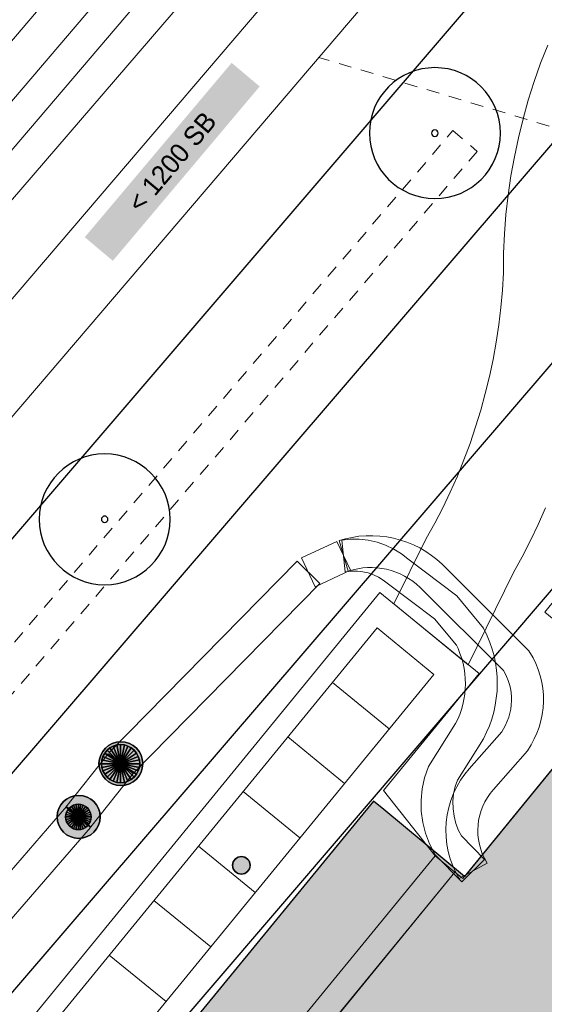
# Model space of a CAD drawing. Header units: metres. Extents: x 2695560 to 2696939, y 1260491 to 1262050.
# Tile 444 of 656: x 2696013 to 2696021, y 1261012 to 1261027. Entities that reach past the tile are written whole.
import ezdxf

# ---------------------------------------------------------------- set-up
doc = ezdxf.new("R2010")
doc.units = ezdxf.units.M
doc.linetypes.add('AUSGEZOGEN', pattern=[0])
doc.linetypes.add('VERDECKT2_S2', pattern=[0.36, 0.2, -0.16])
for name, color, linetype in [('XR$1$AV_Flächen (EO)', 7, 'AUSGEZOGEN'), ('XR$1$AV_Gebäudeflächen ut.', 7, 'AUSGEZOGEN'), ('XR$1$AV_Linien (BB)', 7, 'AUSGEZOGEN'), ('XR$1$EW_LK_Bauwerk', 1, 'AUSGEZOGEN'), ('XR$1$EW_LK_Knoten', 1, 'AUSGEZOGEN'), ('XR$1$GR_Baum', 94, 'AUSGEZOGEN'), ('XR$1$Liegenschaftsgrenzen', 7, 'AUSGEZOGEN'), ('XR$1$PFEW', 255, 'AUSGEZOGEN'), ('XR$1$RAEW', 8, 'AUSGEZOGEN'), ('XR$1$RP_Abstandslinie', 7, 'AUSGEZOGEN')]:
    doc.layers.add(name, color=color, linetype=linetype)
for name, color, linetype, lineweight in [('XR$2$ABW-Linie-R-ungenau', 4, 'VERDECKT2_S2', 18), ('XR$2$ABW-LinieFlaeche-R-genau', 4, 'AUSGEZOGEN', 18), ('XR$2$ELE-Flaeche-oberirdisch', 1, 'AUSGEZOGEN', 18), ('XR$2$ELE-LinieAnker_Strebe', 1, 'AUSGEZOGEN', 18), ('XR$2$ELE-LinieFlaeche-genau', 1, 'AUSGEZOGEN', 18), ('XR$2$ELE-LinieFlaeche-ungenau', 1, 'VERDECKT2_S2', 18), ('XR$2$ELE-Punkt', 1, 'AUSGEZOGEN', 18), ('XR$2$GAS-Linie-genau', 12, 'AUSGEZOGEN', 18), ('XR$2$KOM-Linie-U-genau', 91, 'AUSGEZOGEN', 18), ('XR$2$WAS-LinieFlaeche-genau', 5, 'AUSGEZOGEN', 18), ('XR$2$WEI-Text', 59, 'AUSGEZOGEN', 18)]:
    doc.layers.add(name, color=color, linetype=linetype, lineweight=lineweight)
doc.styles.add('TXT', font='txt')

# ---------------------------------------------------------------- blocks, each defined once
blk = doc.blocks.new('COMPLEXOBJECT_665')
at = {"layer": 'XR$1$AV_Linien (BB)', "color": 7, "linetype": 'AUSGEZOGEN', "transparency": 33554687}
blk.add_lwpolyline([(6079.554, 11098.719), (6035.234, 11047.035), (5995.085, 11000.172)], dxfattribs=at)
blk = doc.blocks.new('WBGR1')
at = {"color": 94, "transparency": 33554687}
for radius, start, end in [(1, 90, 270), (1, 270, 90), (0.05, 90, 270), (0.05, 270, 90)]:
    blk.add_arc((0, 0), radius, start, end, dxfattribs=at)
blk = doc.blocks.new('BEWLP2597')
at = {"layer": 'XR$1$PFEW', "transparency": 33554687}
blk.add_hatch(color=7, dxfattribs=at).paths.add_polyline_path([(-0.5, 0), (-0.497, -0.051), (-0.49, -0.101), (-0.477, -0.15), (-0.459, -0.197), (-0.437, -0.243), (-0.41, -0.286), (-0.379, -0.326), (-0.344, -0.362), (-0.306, -0.395), (-0.264, -0.424), (-0.22, -0.449), (-0.174, -0.469), (-0.125, -0.484), (-0.076, -0.494), (-0.025, -0.499), (0.025, -0.499), (0.076, -0.494), (0.125, -0.484), (0.174, -0.469), (0.22, -0.449), (0.264, -0.424), (0.306, -0.395), (0.344, -0.362), (0.379, -0.326), (0.41, -0.286), (0.437, -0.243), (0.459, -0.197), (0.477, -0.15), (0.49, -0.101), (0.497, -0.051), (0.5, 0), (0.497, 0.051), (0.49, 0.101), (0.477, 0.15), (0.459, 0.197), (0.437, 0.243), (0.41, 0.286), (0.379, 0.326), (0.344, 0.362), (0.306, 0.395), (0.264, 0.424), (0.22, 0.449), (0.174, 0.469), (0.125, 0.484), (0.076, 0.494), (0.025, 0.499), (-0.025, 0.499), (-0.076, 0.494), (-0.125, 0.484), (-0.174, 0.469), (-0.22, 0.449), (-0.264, 0.424), (-0.306, 0.395), (-0.344, 0.362), (-0.379, 0.326), (-0.41, 0.286), (-0.437, 0.243), (-0.459, 0.197), (-0.477, 0.15), (-0.49, 0.101), (-0.497, 0.051)])
at = {"color": 1, "transparency": 33554687}
for start, end in [(90, 180), (0, 90), (180, 270), (270, 0)]:
    blk.add_arc((0, 0), 0.5, start, end, dxfattribs=at)
at = {"layer": 'XR$1$PFEW', "transparency": 33554687}
blk.add_circle((0, 0), 0.5, dxfattribs=at)
blk = doc.blocks.new('BEWLP2574')
at = {"layer": 'XR$1$PFEW', "transparency": 33554687}
blk.add_hatch(color=7, dxfattribs=at).paths.add_polyline_path([(-0.5, 0), (-0.497, -0.051), (-0.489, -0.101), (-0.477, -0.15), (-0.459, -0.198), (-0.437, -0.243), (-0.41, -0.286), (-0.379, -0.326), (-0.344, -0.363), (-0.306, -0.396), (-0.264, -0.425), (-0.22, -0.449), (-0.173, -0.469), (-0.125, -0.485), (-0.075, -0.495), (-0.025, -0.5), (0.026, -0.5), (0.076, -0.495), (0.126, -0.485), (0.174, -0.469), (0.221, -0.449), (0.265, -0.425), (0.306, -0.396), (0.345, -0.363), (0.38, -0.326), (0.411, -0.286), (0.437, -0.243), (0.46, -0.198), (0.477, -0.15), (0.49, -0.101), (0.498, -0.051), (0.5, 0), (0.498, 0.05), (0.49, 0.1), (0.477, 0.149), (0.46, 0.197), (0.437, 0.242), (0.411, 0.285), (0.38, 0.325), (0.345, 0.362), (0.306, 0.395), (0.265, 0.424), (0.221, 0.448), (0.174, 0.468), (0.126, 0.484), (0.076, 0.494), (0.026, 0.499), (-0.025, 0.499), (-0.075, 0.494), (-0.125, 0.484), (-0.173, 0.468), (-0.22, 0.448), (-0.264, 0.424), (-0.306, 0.395), (-0.344, 0.362), (-0.379, 0.325), (-0.41, 0.285), (-0.437, 0.242), (-0.459, 0.197), (-0.477, 0.149), (-0.489, 0.1), (-0.497, 0.05)])
at = {"color": 1, "transparency": 33554687}
for start, end in [(90, 180), (0, 90), (180, 270), (270, 0)]:
    blk.add_arc((0, 0), 0.5, start, end, dxfattribs=at)
at = {"layer": 'XR$1$PFEW', "transparency": 33554687}
blk.add_circle((0, 0), 0.5, dxfattribs=at)
blk = doc.blocks.new('BEW957')
at = {"layer": 'XR$1$RAEW', "transparency": 33554687}
blk.add_hatch(color=1, dxfattribs=at).paths.add_polyline_path([(-0.5, 0), (-0.497, -0.051), (-0.49, -0.101), (-0.477, -0.15), (-0.459, -0.197), (-0.437, -0.243), (-0.41, -0.286), (-0.379, -0.326), (-0.344, -0.362), (-0.306, -0.395), (-0.264, -0.424), (-0.22, -0.449), (-0.174, -0.469), (-0.125, -0.484), (-0.076, -0.494), (-0.025, -0.499), (0.025, -0.499), (0.076, -0.494), (0.125, -0.484), (0.174, -0.469), (0.22, -0.449), (0.264, -0.424), (0.306, -0.395), (0.344, -0.362), (0.379, -0.326), (0.41, -0.286), (0.437, -0.243), (0.459, -0.197), (0.477, -0.15), (0.49, -0.101), (0.497, -0.051), (0.5, 0), (0.497, 0.051), (0.49, 0.101), (0.477, 0.15), (0.459, 0.197), (0.437, 0.243), (0.41, 0.286), (0.379, 0.326), (0.344, 0.362), (0.306, 0.395), (0.264, 0.424), (0.22, 0.449), (0.174, 0.469), (0.125, 0.484), (0.076, 0.494), (0.025, 0.499), (-0.025, 0.499), (-0.076, 0.494), (-0.125, 0.484), (-0.174, 0.469), (-0.22, 0.449), (-0.264, 0.424), (-0.306, 0.395), (-0.344, 0.362), (-0.379, 0.326), (-0.41, 0.286), (-0.437, 0.243), (-0.459, 0.197), (-0.477, 0.15), (-0.49, 0.101), (-0.497, 0.051)])
at = {"color": 1, "transparency": 33554687}
for start, end in [(90, 180), (180, 270), (0, 90), (270, 0)]:
    blk.add_arc((0, 0), 0.5, start, end, dxfattribs=at)
at = {"layer": 'XR$1$RAEW', "color": 1, "transparency": 33554687}
blk.add_circle((0, 0), 0.5, dxfattribs=at)
blk = doc.blocks.new('ELE-SCHACHT_RUND')
at = {"layer": 'XR$2$ELE-Punkt', "linetype": 'AUSGEZOGEN', "lineweight": 25, "transparency": 33554687}
for points in [[(-249, 167, 2500), (0, 0, 2500), (-277, 115, 2500)], [(-249, 167), (0, 0), (-277, 115)], [(-249, 167, 2500), (-249, 167), (-277, 115), (-277, 115, 2500)], [(-212, 212, 2500), (0, 0, 2500), (-249, 167, 2500)], [(-212, 212), (0, 0), (-249, 167)], [(-212, 212, 2500), (-212, 212), (-249, 167), (-249, 167, 2500)], [(-167, 249, 2500), (0, 0, 2500), (-212, 212, 2500)], [(-167, 249), (0, 0), (-212, 212)], [(-167, 249, 2500), (-167, 249), (-212, 212), (-212, 212, 2500)], [(-115, 277, 2500), (0, 0, 2500), (-167, 249, 2500)], [(-115, 277), (0, 0), (-167, 249)], [(-115, 277, 2500), (-115, 277), (-167, 249), (-167, 249, 2500)], [(-59, 294, 2500), (0, 0, 2500), (-115, 277, 2500)], [(-59, 294), (0, 0), (-115, 277)], [(-59, 294, 2500), (-59, 294), (-115, 277), (-115, 277, 2500)], [(0, 300, 2500), (0, 0, 2500), (-59, 294, 2500)], [(0, 300), (0, 0), (-59, 294)], [(0, 300, 2500), (0, 300), (-59, 294), (-59, 294, 2500)], [(59, 294, 2500), (0, 0, 2500), (0, 300, 2500)], [(59, 294), (0, 0), (0, 300)], [(59, 294, 2500), (59, 294), (0, 300), (0, 300, 2500)], [(115, 277, 2500), (0, 0, 2500), (59, 294, 2500)], [(115, 277), (0, 0), (59, 294)], [(167, 249, 2500), (0, 0, 2500), (115, 277, 2500)], [(167, 249), (0, 0), (115, 277)], [(212, 212, 2500), (0, 0, 2500), (167, 249, 2500)], [(212, 212), (0, 0), (167, 249)], [(249, 167, 2500), (0, 0, 2500), (212, 212, 2500)], [(249, 167), (0, 0), (212, 212)], [(277, 115, 2500), (0, 0, 2500), (249, 167, 2500)], [(277, 115), (0, 0), (249, 167)], [(115, 277, 2500), (115, 277), (59, 294), (59, 294, 2500)], [(167, 249, 2500), (167, 249), (115, 277), (115, 277, 2500)], [(212, 212, 2500), (212, 212), (167, 249), (167, 249, 2500)], [(249, 167, 2500), (249, 167), (212, 212), (212, 212, 2500)], [(277, 115, 2500), (277, 115), (249, 167), (249, 167, 2500)], [(-294, 59, 2500), (0, 0, 2500), (-300, 0, 2500)], [(-294, 59), (0, 0), (-300, 0)], [(-294, 59, 2500), (-294, 59), (-300, 0), (-300, 0, 2500)], [(-300, 0, 2500), (0, 0, 2500), (-294, -59, 2500)], [(-300, 0), (0, 0), (-294, -59)], [(-277, 115, 2500), (0, 0, 2500), (-294, 59, 2500)], [(-277, 115), (0, 0), (-294, 59)], [(-277, 115, 2500), (-277, 115), (-294, 59), (-294, 59, 2500)], [(-294, -59, 2500), (0, 0, 2500), (-277, -115, 2500)], [(-294, -59), (0, 0), (-277, -115)], [(-277, -115, 2500), (0, 0, 2500), (-249, -167, 2500)], [(-277, -115), (0, 0), (-249, -167)], [(-249, -167, 2500), (0, 0, 2500), (-212, -212, 2500)], [(-249, -167), (0, 0), (-212, -212)], [(-212, -212, 2500), (0, 0, 2500), (-167, -249, 2500)], [(-212, -212), (0, 0), (-167, -249)], [(-167, -249, 2500), (0, 0, 2500), (-115, -277, 2500)], [(-167, -249), (0, 0), (-115, -277)], [(-115, -277, 2500), (0, 0, 2500), (-59, -294, 2500)], [(-115, -277), (0, 0), (-59, -294)], [(-59, -294, 2500), (0, 0, 2500), (0, -300, 2500)], [(-59, -294), (0, 0), (0, -300)], [(294, 59, 2500), (0, 0, 2500), (277, 115, 2500)], [(294, 59), (0, 0), (277, 115)], [(300, 0, 2500), (0, 0, 2500), (294, 59, 2500)], [(300, 0), (0, 0), (294, 59)], [(0, -300, 2500), (0, 0, 2500), (59, -294, 2500)], [(59, -294, 2500), (0, 0, 2500), (115, -277, 2500)], [(115, -277, 2500), (0, 0, 2500), (167, -249, 2500)], [(167, -249, 2500), (0, 0, 2500), (212, -212, 2500)], [(212, -212, 2500), (0, 0, 2500), (249, -167, 2500)], [(249, -167, 2500), (0, 0, 2500), (277, -115, 2500)], [(277, -115, 2500), (0, 0, 2500), (294, -59, 2500)], [(294, -59, 2500), (0, 0, 2500), (300, 0, 2500)], [(0, -300), (0, 0), (59, -294)], [(59, -294), (0, 0), (115, -277)], [(115, -277), (0, 0), (167, -249)], [(167, -249), (0, 0), (212, -212)], [(212, -212), (0, 0), (249, -167)], [(249, -167), (0, 0), (277, -115)], [(277, -115), (0, 0), (294, -59)], [(294, -59), (0, 0), (300, 0)], [(294, 59, 2500), (294, 59), (277, 115), (277, 115, 2500)], [(300, 0, 2500), (300, 0), (294, 59), (294, 59, 2500)], [(-300, 0, 2500), (-300, 0), (-294, -59), (-294, -59, 2500)], [(-294, -59, 2500), (-294, -59), (-277, -115), (-277, -115, 2500)], [(-277, -115, 2500), (-277, -115), (-249, -167), (-249, -167, 2500)], [(249, -167, 2500), (249, -167), (277, -115), (277, -115, 2500)], [(277, -115, 2500), (277, -115), (294, -59), (294, -59, 2500)], [(294, -59, 2500), (294, -59), (300, 0), (300, 0, 2500)], [(-249, -167, 2500), (-249, -167), (-212, -212), (-212, -212, 2500)], [(-212, -212, 2500), (-212, -212), (-167, -249), (-167, -249, 2500)], [(-167, -249, 2500), (-167, -249), (-115, -277), (-115, -277, 2500)], [(-115, -277, 2500), (-115, -277), (-59, -294), (-59, -294, 2500)], [(-59, -294, 2500), (-59, -294), (0, -300), (0, -300, 2500)], [(0, -300, 2500), (0, -300), (59, -294), (59, -294, 2500)], [(59, -294, 2500), (59, -294), (115, -277), (115, -277, 2500)], [(115, -277, 2500), (115, -277), (167, -249), (167, -249, 2500)], [(167, -249, 2500), (167, -249), (212, -212), (212, -212, 2500)], [(212, -212, 2500), (212, -212), (249, -167), (249, -167, 2500)]]:
    blk.add_3dface(points, dxfattribs=at)
blk = doc.blocks.new('ELE-TRAGWERK')
at = {"layer": 'XR$2$ELE-Punkt', "linetype": 'AUSGEZOGEN', "lineweight": 25, "transparency": 33554687}
blk.add_line((-141, -141, 2500), (141, 141, 2500), dxfattribs=at)
for points in [[(-111, 166, 2500), (0, 0, 2500), (-141, 141, 2500)], [(-111, 166), (0, 0), (-141, 141)], [(-111, 166, 2500), (-111, 166), (-141, 141), (-141, 141, 2500)], [(-77, 185, 2500), (0, 0, 2500), (-111, 166, 2500)], [(-77, 185), (0, 0), (-111, 166)], [(-77, 185, 2500), (-77, 185), (-111, 166), (-111, 166, 2500)], [(-39, 196, 2500), (0, 0, 2500), (-77, 185, 2500)], [(-39, 196), (0, 0), (-77, 185)], [(-39, 196, 2500), (-39, 196), (-77, 185), (-77, 185, 2500)], [(0, 200, 2500), (0, 0, 2500), (-39, 196, 2500)], [(0, 200), (0, 0), (-39, 196)], [(0, 200, 2500), (0, 200), (-39, 196), (-39, 196, 2500)], [(39, 196, 2500), (0, 0, 2500), (0, 200, 2500)], [(39, 196), (0, 0), (0, 200)], [(39, 196, 2500), (39, 196), (0, 200), (0, 200, 2500)], [(77, 185, 2500), (0, 0, 2500), (39, 196, 2500)], [(77, 185), (0, 0), (39, 196)], [(111, 166, 2500), (0, 0, 2500), (77, 185, 2500)], [(111, 166), (0, 0), (77, 185)], [(141, 141, 2500), (0, 0, 2500), (111, 166, 2500)], [(141, 141), (0, 0), (111, 166)], [(77, 185, 2500), (77, 185), (39, 196), (39, 196, 2500)], [(111, 166, 2500), (111, 166), (77, 185), (77, 185, 2500)], [(141, 141, 2500), (141, 141), (111, 166), (111, 166, 2500)], [(-196, 39, 2500), (0, 0, 2500), (-200, 0, 2500)], [(-196, 39), (0, 0), (-200, 0)], [(-196, 39, 2500), (-196, 39), (-200, 0), (-200, 0, 2500)], [(-200, 0, 2500), (0, 0, 2500), (-196, -39, 2500)], [(-200, 0), (0, 0), (-196, -39)], [(-185, 77, 2500), (0, 0, 2500), (-196, 39, 2500)], [(-185, 77), (0, 0), (-196, 39)], [(-185, 77, 2500), (-185, 77), (-196, 39), (-196, 39, 2500)], [(-196, -39, 2500), (0, 0, 2500), (-185, -77, 2500)], [(-196, -39), (0, 0), (-185, -77)], [(-166, 111, 2500), (0, 0, 2500), (-185, 77, 2500)], [(-166, 111), (0, 0), (-185, 77)], [(-166, 111, 2500), (-166, 111), (-185, 77), (-185, 77, 2500)], [(-185, -77, 2500), (0, 0, 2500), (-166, -111, 2500)], [(-185, -77), (0, 0), (-166, -111)], [(-141, 141, 2500), (0, 0, 2500), (-166, 111, 2500)], [(-141, 141), (0, 0), (-166, 111)], [(-141, 141, 2500), (-141, 141), (-166, 111), (-166, 111, 2500)], [(-166, -111, 2500), (0, 0, 2500), (-141, -141, 2500)], [(-166, -111), (0, 0), (-141, -141)], [(-141, -141, 2500), (0, 0, 2500), (-111, -166, 2500)], [(-141, -141), (0, 0), (-111, -166)], [(-111, -166, 2500), (0, 0, 2500), (-77, -185, 2500)], [(-111, -166), (0, 0), (-77, -185)], [(-77, -185, 2500), (0, 0, 2500), (-39, -196, 2500)], [(-77, -185), (0, 0), (-39, -196)], [(-39, -196, 2500), (0, 0, 2500), (0, -200, 2500)], [(-39, -196), (0, 0), (0, -200)], [(166, 111, 2500), (0, 0, 2500), (141, 141, 2500)], [(166, 111), (0, 0), (141, 141)], [(185, 77, 2500), (0, 0, 2500), (166, 111, 2500)], [(185, 77), (0, 0), (166, 111)], [(196, 39, 2500), (0, 0, 2500), (185, 77, 2500)], [(196, 39), (0, 0), (185, 77)], [(200, 0, 2500), (0, 0, 2500), (196, 39, 2500)], [(200, 0), (0, 0), (196, 39)], [(0, -200, 2500), (0, 0, 2500), (39, -196, 2500)], [(39, -196, 2500), (0, 0, 2500), (77, -185, 2500)], [(77, -185, 2500), (0, 0, 2500), (111, -166, 2500)], [(111, -166, 2500), (0, 0, 2500), (141, -141, 2500)], [(141, -141, 2500), (0, 0, 2500), (166, -111, 2500)], [(166, -111, 2500), (0, 0, 2500), (185, -77, 2500)], [(185, -77, 2500), (0, 0, 2500), (196, -39, 2500)], [(196, -39, 2500), (0, 0, 2500), (200, 0, 2500)], [(0, -200), (0, 0), (39, -196)], [(39, -196), (0, 0), (77, -185)], [(77, -185), (0, 0), (111, -166)], [(111, -166), (0, 0), (141, -141)], [(141, -141), (0, 0), (166, -111)], [(166, -111), (0, 0), (185, -77)], [(185, -77), (0, 0), (196, -39)], [(196, -39), (0, 0), (200, 0)], [(166, 111, 2500), (166, 111), (141, 141), (141, 141, 2500)], [(185, 77, 2500), (185, 77), (166, 111), (166, 111, 2500)], [(196, 39, 2500), (196, 39), (185, 77), (185, 77, 2500)], [(200, 0, 2500), (200, 0), (196, 39), (196, 39, 2500)], [(-200, 0, 2500), (-200, 0), (-196, -39), (-196, -39, 2500)], [(-196, -39, 2500), (-196, -39), (-185, -77), (-185, -77, 2500)], [(-185, -77, 2500), (-185, -77), (-166, -111), (-166, -111, 2500)], [(-166, -111, 2500), (-166, -111), (-141, -141), (-141, -141, 2500)], [(-141, -141, 2500), (-141, -141), (-111, -166), (-111, -166, 2500)], [(111, -166, 2500), (111, -166), (141, -141), (141, -141, 2500)], [(141, -141, 2500), (141, -141), (166, -111), (166, -111, 2500)], [(166, -111, 2500), (166, -111), (185, -77), (185, -77, 2500)], [(185, -77, 2500), (185, -77), (196, -39), (196, -39, 2500)], [(196, -39, 2500), (196, -39), (200, 0), (200, 0, 2500)], [(-111, -166, 2500), (-111, -166), (-77, -185), (-77, -185, 2500)], [(-77, -185, 2500), (-77, -185), (-39, -196), (-39, -196, 2500)], [(-39, -196, 2500), (-39, -196), (0, -200), (0, -200, 2500)], [(0, -200, 2500), (0, -200), (39, -196), (39, -196, 2500)], [(39, -196, 2500), (39, -196), (77, -185), (77, -185, 2500)], [(77, -185, 2500), (77, -185), (111, -166), (111, -166, 2500)]]:
    blk.add_3dface(points, dxfattribs=at)

msp = doc.modelspace()

# ---------------------------------------------------------------- hatches: boundary and pattern name
at = {"transparency": 33554687}
msp.add_hatch(color=7, dxfattribs=at).paths.add_polyline_path([(2696013.651, 1261023.918), (2696014.091, 1261023.547), (2696016.395, 1261026.284), (2696015.955, 1261026.655)])
at = {"layer": 'XR$1$AV_Gebäudeflächen ut.', "true_color": 0xf5f5f5, "transparency": 33554687}
msp.add_hatch(color=7, dxfattribs=at).paths.add_polyline_path([(2696026.315, 1261022.095), (2696025.308, 1261020.861), (2696027.872, 1261018.75), (2696024.727, 1261014.861), (2696022.144, 1261016.988), (2696019.606, 1261013.884), (2696018.341, 1261014.931), (2696018.183, 1261015.062), (2696015.255, 1261011.495), (2696015.425, 1261011.358), (2696018.965, 1261008.447), (2696011.563, 1260999.389), (2696011.619, 1260999.329), (2696008.615, 1260995.787), (2696008.699, 1260995.719), (2696017.575, 1260988.412), (2696013.15, 1260983.024), (2696015.166, 1260981.392), (2696019.594, 1260986.784), (2696023.079, 1260983.96), (2696020.63, 1260981.001), (2696024.165, 1260978.064), (2696026.63, 1260981.004), (2696029.656, 1260978.535), (2696048.599, 1261001.762), (2696046.216, 1261003.729), (2696043.235, 1261000.125), (2696034.638, 1261007.115), (2696039.676, 1261013.27), (2696038.05, 1261014.602), (2696034.789, 1261010.654), (2696031.723, 1261013.149), (2696033.935, 1261015.868)])

# ---------------------------------------------------------------- linework, layer by layer
at = {"layer": 'XR$1$AV_Flächen (EO)', "color": 7, "linetype": 'AUSGEZOGEN', "transparency": 33554687}
msp.add_lwpolyline([(2696022.144, 1261016.988), (2696019.606, 1261013.884), (2696018.341, 1261014.931), (2696018.183, 1261015.062), (2696015.255, 1261011.495), (2696015.425, 1261011.358), (2696018.965, 1261008.447), (2696011.563, 1260999.389)], dxfattribs=at)
at = {"layer": 'XR$1$AV_Linien (BB)', "color": 7, "linetype": 'AUSGEZOGEN', "transparency": 33554687}
msp.add_line((2695997.747, 1260998.282), (2696031.981, 1261038.215), dxfattribs=at)
msp.add_lwpolyline([(2696022.373, 1261023.276), (2696022.227, 1261023.397), (2695998.528, 1260995.767), (2695998.141, 1260995.316)], dxfattribs=at)
at = {"layer": 'XR$1$Liegenschaftsgrenzen', "color": 7, "linetype": 'AUSGEZOGEN', "transparency": 33554687}
msp.add_line((2695997.747, 1260998.282), (2696039.35, 1261046.81), dxfattribs=at)
at = {"layer": 'XR$1$RP_Abstandslinie', "color": 7, "linetype": 'AUSGEZOGEN', "transparency": 33554687}
msp.add_lwpolyline([(2696134.88, 1261056.31), (2696086.3, 1261094.61), (2696057.51, 1261061.02), (2696028.87, 1261027.61), (2696004.507, 1260999.152)], dxfattribs=at)
at = {"layer": 'XR$2$ABW-Linie-R-ungenau', "linetype": 'VERDECKT2_S2', "transparency": 33554687}
msp.add_line((2696025.42, 1261024.324), (2696017.324, 1261026.741), dxfattribs=at)
at = {"layer": 'XR$2$ABW-LinieFlaeche-R-genau', "linetype": 'AUSGEZOGEN', "transparency": 33554687}
msp.add_lwpolyline([(2696038.415, 1261051.452), (2695993.915, 1260999.317), (2695993.003, 1261000.097), (2696037.503, 1261052.232), (2696038.415, 1261051.452)], close=True, dxfattribs=at)
at = {"layer": 'XR$2$ELE-Flaeche-oberirdisch', "transparency": 33554687}
for points in [[(2696020.915, 1261026.934), (2696020.803, 1261026.65), (2696020.701, 1261026.362), (2696020.609, 1261026.071), (2696020.526, 1261025.777), (2696020.453, 1261025.48), (2696020.39, 1261025.182), (2696020.336, 1261024.881), (2696020.293, 1261024.579), (2696020.259, 1261024.275), (2696020.236, 1261023.971), (2696020.222, 1261023.665), (2696020.219, 1261023.36), (2696020.203, 1261023.086), (2696020.178, 1261022.813), (2696020.146, 1261022.541), (2696020.105, 1261022.27), (2696020.057, 1261022), (2696020, 1261021.732), (2696019.935, 1261021.465), (2696019.863, 1261021.201), (2696019.783, 1261020.939), (2696019.695, 1261020.679), (2696019.599, 1261020.422), (2696019.496, 1261020.168), (2696019.385, 1261019.917), (2696019.267, 1261019.67), (2696019.142, 1261019.426), (2696019.009, 1261019.186), (2696018.5, 1261018.163), (2696019.667, 1261017.207), (2696019.667, 1261017.207), (2696020.375, 1261018.654), (2696020.512, 1261018.902), (2696020.642, 1261019.154), (2696020.764, 1261019.41), (2696020.878, 1261019.669)], [(2696029.651, 1260978.534), (2696048.594, 1261001.76), (2696048.594, 1261001.76), (2696046.211, 1261003.727), (2696043.23, 1261000.123), (2696034.687, 1261007.07), (2696034.9, 1261007.319), (2696033.168, 1261008.731), (2696034.767, 1261010.667), (2696031.719, 1261013.147), (2696033.931, 1261015.866), (2696026.311, 1261022.093), (2696025.304, 1261020.859), (2696024.005, 1261021.93), (2696020.87, 1261018.033), (2696022.14, 1261016.986), (2696019.581, 1261013.852), (2696019.456, 1261013.952), (2696016.569, 1261010.413), (2696018.961, 1261008.446), (2696011.559, 1260999.388)]]:
    msp.add_lwpolyline(points, dxfattribs=at)
for points in [[(2696012.096, 1261010.783), (2696013.656, 1261009.507), (2696015.111, 1261011.286), (2696016.287, 1261010.71), (2696019.146, 1261014.206), (2696018.339, 1261015.232), (2696019.84, 1261017.066), (2696018.281, 1261018.342), (2696012.096, 1261010.783)], [(2696016.287, 1261010.71), (2696016.597, 1261010.457), (2696019.456, 1261013.952), (2696019.146, 1261014.206), (2696016.287, 1261010.71)]]:
    msp.add_lwpolyline(points, close=True, dxfattribs=at)
at = {"layer": 'XR$2$ELE-LinieAnker_Strebe', "transparency": 33554687}
for p, q in [((2696018.427, 1261016.2), (2696017.537, 1261016.928)), ((2696017.727, 1261015.344), (2696016.837, 1261016.072)), ((2696017.026, 1261014.488), (2696016.136, 1261015.216)), ((2696016.326, 1261013.632), (2696015.436, 1261014.36)), ((2696015.626, 1261012.776), (2696014.736, 1261013.504)), ((2696014.926, 1261011.92), (2696014.036, 1261012.648))]:
    msp.add_line(p, q, dxfattribs=at)
msp.add_lwpolyline([(2696012.635, 1261010.936), (2696018.237, 1261017.783), (2696019.127, 1261017.055), (2696013.525, 1261010.208), (2696012.635, 1261010.936)], close=True, dxfattribs=at)
at = {"layer": 'XR$2$ELE-LinieFlaeche-genau', "linetype": 'AUSGEZOGEN', "transparency": 33554687}
for points in [[(2696017.818, 1261018.689), (2696017.265, 1261018.43), (2696017.053, 1261018.882), (2696017.606, 1261019.141), (2696017.818, 1261018.689)], [(2696019.524, 1261013.851), (2696019.472, 1261013.945), (2696019.425, 1261014.05), (2696019.384, 1261014.16), (2696019.354, 1261014.272), (2696019.332, 1261014.386), (2696019.319, 1261014.503), (2696019.316, 1261014.619), (2696019.322, 1261014.736), (2696019.338, 1261014.852), (2696019.361, 1261014.964), (2696019.394, 1261015.076), (2696019.437, 1261015.186), (2696019.487, 1261015.291), (2696019.546, 1261015.392), (2696019.612, 1261015.487), (2696019.682, 1261015.572), (2696020.193, 1261016.155), (2696020.222, 1261016.201), (2696020.253, 1261016.259), (2696020.28, 1261016.32), (2696020.303, 1261016.383), (2696020.321, 1261016.444), (2696020.333, 1261016.507), (2696020.342, 1261016.575), (2696020.346, 1261016.64), (2696020.345, 1261016.704), (2696020.339, 1261016.77), (2696020.328, 1261016.836), (2696020.314, 1261016.898), (2696020.294, 1261016.96), (2696020.269, 1261017.023), (2696020.241, 1261017.081), (2696020.22, 1261017.117), (2696018.912, 1261018.42), (2696018.855, 1261018.472), (2696018.795, 1261018.518), (2696018.732, 1261018.561), (2696018.667, 1261018.599), (2696018.6, 1261018.632), (2696018.531, 1261018.661), (2696018.459, 1261018.684), (2696018.386, 1261018.704), (2696018.312, 1261018.718), (2696018.236, 1261018.728), (2696018.162, 1261018.732), (2696018.085, 1261018.731), (2696018.011, 1261018.725), (2696017.936, 1261018.714), (2696017.862, 1261018.698), (2696017.782, 1261018.675), (2696017.642, 1261019.155), (2696017.74, 1261019.184), (2696017.846, 1261019.206), (2696017.953, 1261019.223), (2696018.063, 1261019.231), (2696018.172, 1261019.232), (2696018.282, 1261019.226), (2696018.39, 1261019.212), (2696018.496, 1261019.192), (2696018.603, 1261019.164), (2696018.705, 1261019.129), (2696018.806, 1261019.088), (2696018.905, 1261019.039), (2696019, 1261018.983), (2696019.089, 1261018.922), (2696019.175, 1261018.856), (2696019.256, 1261018.784), (2696020.62, 1261017.425), (2696020.683, 1261017.315), (2696020.727, 1261017.223), (2696020.764, 1261017.13), (2696020.796, 1261017.032), (2696020.82, 1261016.932), (2696020.835, 1261016.832), (2696020.845, 1261016.732), (2696020.846, 1261016.628), (2696020.84, 1261016.527), (2696020.827, 1261016.427), (2696020.807, 1261016.326), (2696020.779, 1261016.227), (2696020.744, 1261016.132), (2696020.703, 1261016.041), (2696020.656, 1261015.951), (2696020.595, 1261015.855), (2696020.064, 1261015.25), (2696020.012, 1261015.185), (2696019.968, 1261015.122), (2696019.929, 1261015.055), (2696019.895, 1261014.986), (2696019.868, 1261014.916), (2696019.847, 1261014.842), (2696019.83, 1261014.766), (2696019.82, 1261014.69), (2696019.816, 1261014.613), (2696019.819, 1261014.537), (2696019.826, 1261014.462), (2696019.842, 1261014.386), (2696019.862, 1261014.31), (2696019.887, 1261014.24), (2696019.92, 1261014.169), (2696019.962, 1261014.093), (2696019.524, 1261013.851)], [(2696019.564, 1261013.797), (2696019.15, 1261014.222), (2696019.059, 1261014.397), (2696018.996, 1261014.562), (2696018.953, 1261014.731), (2696018.929, 1261014.905), (2696018.926, 1261015.082), (2696018.944, 1261015.257), (2696018.981, 1261015.428), (2696019.042, 1261015.608), (2696019.467, 1261016.283), (2696019.501, 1261016.353), (2696019.533, 1261016.427), (2696019.559, 1261016.503), (2696019.581, 1261016.582), (2696019.598, 1261016.66), (2696019.611, 1261016.743), (2696019.619, 1261016.824), (2696019.622, 1261016.904), (2696019.62, 1261016.986), (2696019.614, 1261017.067), (2696019.602, 1261017.147), (2696019.585, 1261017.226), (2696019.564, 1261017.306), (2696019.537, 1261017.383), (2696019.507, 1261017.459), (2696019.482, 1261017.511), (2696019.139, 1261017.926), (2696018.415, 1261018.471), (2696018.334, 1261018.535), (2696018.26, 1261018.581), (2696018.181, 1261018.618), (2696018.098, 1261018.648), (2696018.014, 1261018.667), (2696017.927, 1261018.677), (2696017.839, 1261018.677), (2696017.738, 1261018.666), (2696017.686, 1261019.164), (2696017.813, 1261019.177), (2696017.955, 1261019.177), (2696018.098, 1261019.161), (2696018.238, 1261019.128), (2696018.371, 1261019.082), (2696018.5, 1261019.021), (2696018.622, 1261018.945), (2696018.721, 1261018.867), (2696019.487, 1261018.29), (2696019.908, 1261017.781), (2696019.965, 1261017.659), (2696020.007, 1261017.557), (2696020.042, 1261017.45), (2696020.071, 1261017.344), (2696020.094, 1261017.235), (2696020.11, 1261017.123), (2696020.12, 1261017.012), (2696020.122, 1261016.902), (2696020.119, 1261016.79), (2696020.107, 1261016.679), (2696020.09, 1261016.57), (2696020.067, 1261016.46), (2696020.035, 1261016.353), (2696019.999, 1261016.247), (2696019.955, 1261016.145), (2696019.905, 1261016.041), (2696019.496, 1261015.392), (2696019.463, 1261015.294), (2696019.438, 1261015.179), (2696019.426, 1261015.062), (2696019.429, 1261014.945), (2696019.445, 1261014.827), (2696019.474, 1261014.712), (2696019.515, 1261014.603), (2696019.56, 1261014.518), (2696019.922, 1261014.147), (2696019.564, 1261013.797)], [(2696014.035, 1261015.828), (2696016.981, 1261018.831), (2696017.337, 1261018.481), (2696014.391, 1261015.478), (2696014.035, 1261015.828)], [(2696013.355, 1261014.972), (2696014.017, 1261015.808), (2696014.409, 1261015.498), (2696013.747, 1261014.662), (2696013.355, 1261014.972)]]:
    msp.add_lwpolyline(points, close=True, dxfattribs=at)
msp.add_lwpolyline([(2696010.664, 1261011.873), (2696010.753, 1261012.011), (2696010.855, 1261012.139), (2696010.972, 1261012.255), (2696011.071, 1261012.334), (2696013.362, 1261014.981), (2696013.74, 1261014.653), (2696011.419, 1261011.972), (2696011.304, 1261011.881), (2696011.227, 1261011.805)], dxfattribs=at)
at = {"layer": 'XR$2$ELE-LinieFlaeche-ungenau', "linetype": 'VERDECKT2_S2', "transparency": 33554687}
msp.add_lwpolyline([(2696004.818, 1261008.536), (2696019.427, 1261025.591), (2696019.807, 1261025.265), (2696005.198, 1261008.21), (2696004.818, 1261008.536)], close=True, dxfattribs=at)
at = {"layer": 'XR$2$GAS-Linie-genau', "linetype": 'AUSGEZOGEN', "transparency": 33554687}
msp.add_lwpolyline([(2696034.946, 1261053.328), (2696031.666, 1261049.538), (2696012.054, 1261026.472)], dxfattribs=at)
at = {"layer": 'XR$2$KOM-Linie-U-genau', "linetype": 'AUSGEZOGEN', "transparency": 33554687}
msp.add_line((2696019.245, 1261032.342), (2696005.356, 1261016.195), dxfattribs=at)
at = {"layer": 'XR$2$WAS-LinieFlaeche-genau', "linetype": 'AUSGEZOGEN', "transparency": 33554687}
msp.add_lwpolyline([(2695995.799, 1261006.451), (2696019.7, 1261034.503), (2696020.08, 1261034.179), (2695996.179, 1261006.127), (2695995.799, 1261006.451)], close=True, dxfattribs=at)

# ---------------------------------------------------------------- block references
at = {"layer": 'XR$1$AV_Linien (BB)', "color": 7, "linetype": 'AUSGEZOGEN', "lineweight": -3, "transparency": 33554687}
msp.add_blockref('COMPLEXOBJECT_665', (2690000.97, 1249999.81), dxfattribs=at)
at = {"layer": 'XR$1$EW_LK_Bauwerk', "color": 1, "linetype": 'AUSGEZOGEN', "lineweight": -3, "transparency": 33554687}
for name, p, xscale, yscale in [('BEWLP2574', (2696014.217, 1261015.654), 0.6874999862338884, 0.6874999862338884), ('BEWLP2597', (2696013.555, 1261014.818), 0.6749999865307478, 0.6749999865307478)]:
    msp.add_blockref(name, p, dxfattribs=dict(at, xscale=xscale, yscale=yscale))
at = {"layer": 'XR$1$EW_LK_Knoten', "color": 1, "linetype": 'AUSGEZOGEN', "lineweight": -3, "transparency": 33554687, "xscale": 0.2749999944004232, "yscale": 0.2749999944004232, "rotation": 337.4999999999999}
msp.add_blockref('BEW957', (2696016.108, 1261014.057), dxfattribs=at)
at = {"layer": 'XR$1$GR_Baum', "color": 94, "linetype": 'AUSGEZOGEN', "lineweight": -3, "transparency": 33554687, "xscale": 1.027451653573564, "yscale": 1.027451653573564}
for p in [(2696019.144, 1261025.552), (2696013.963, 1261019.489)]:
    msp.add_blockref('WBGR1', p, dxfattribs=at)
at = {"layer": 'XR$2$ELE-Punkt', "color": 1, "linetype": 'AUSGEZOGEN', "lineweight": 18, "transparency": 33554687, "xscale": 0.001, "yscale": 0.001, "zscale": 0.001, "rotation": 270}
for name, p in [('ELE-SCHACHT_RUND', (2696014.213, 1261015.653)), ('ELE-TRAGWERK', (2696013.551, 1261014.817))]:
    msp.add_blockref(name, p, dxfattribs=at)

# ---------------------------------------------------------------- texts
at = {"layer": 'XR$2$WEI-Text', "transparency": 33554687, "insert": (2696015.019, 1261025.099), "char_height": 0.3, "width": 2.62619, "attachment_point": 5, "rotation": 50, "style": 'TXT'}
msp.add_mtext('\\W1.00;<\\~1200\\~SB', dxfattribs=at)

doc.saveas('drawing.dxf')
